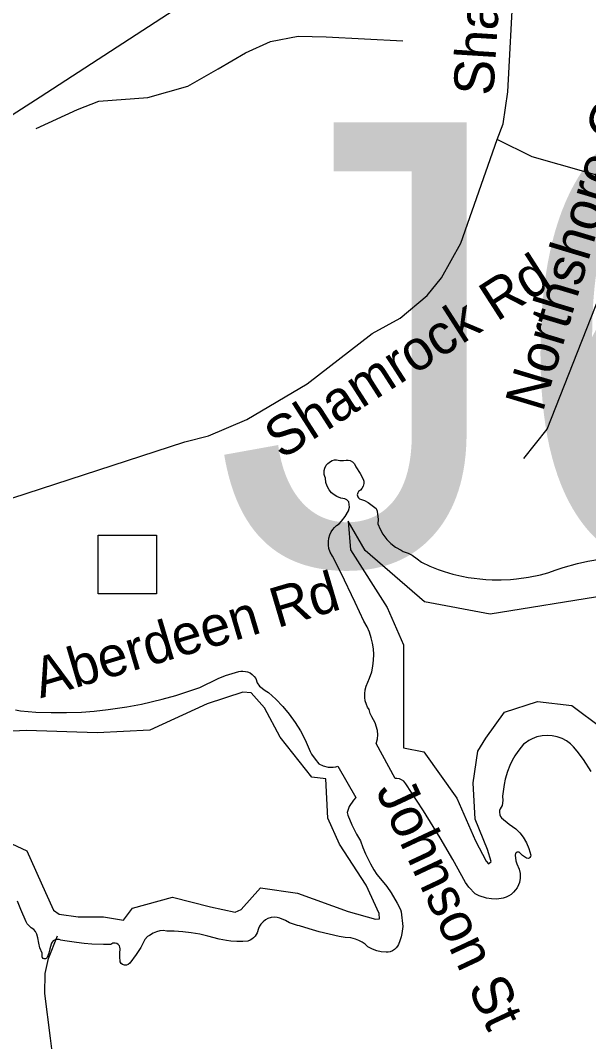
# Model space of a CAD drawing. Extents: x 1662474 to 1856135, y 779280 to 917889.
# Drawn here: x 1700058 to 1701408, y 824148 to 826572 of the extents above; entities that cross this region are included whole.
import ezdxf

# ---------------------------------------------------------------- set-up
doc = ezdxf.new("R2010")
doc.units = 0
for name, color, linetype in [('Exist Hydrographic Buffer Line', 7, 'Continuous'), ('Exist Hydrographic Lake Shore', 7, 'Continuous'), ('Exist Hydrographic Misc Water Feature', 7, 'Continuous'), ('Exist Road Non-System Structure Non-Sys Other Attributed CELL', 7, 'Continuous'), ('Exist Road Non-System Structure Non-Sys Other Number Label', 7, 'Continuous'), ('Exist Road Non-System Type 51', 7, 'Continuous'), ('Exist Road Non-System Type 51 Label', 7, 'Continuous'), ('Exist Utilities Electrical Transmission Line', 7, 'Continuous')]:
    doc.layers.add(name, color=color, linetype=linetype)

msp = doc.modelspace()

# ---------------------------------------------------------------- linework, layer by layer
at = {"layer": 'Exist Hydrographic Buffer Line'}
for points in [[(1702287.7, 825455.1), (1701791.9, 825363), (1701674.9, 825337.4), (1701589.8, 825355.7), (1701584, 825332.5), (1701449.1, 825207.2), (1701174.1, 825162.9), (1701018, 825192.1), (1700877.4, 825313.8), (1700836.8, 825383.4), (1700842.7, 825315.4), (1700929.2, 825178.5), (1700968.7, 825089.7), (1700968.7, 824973.3), (1700968.7, 824845.3)], [(1700783.7, 824771.6), (1700750.3, 824775.7), (1700675.5, 824870.9), (1700638.3, 824939.9), (1700606.1, 824975.6), (1700586.9, 824977.7), (1700502.2, 824949.5), (1700365.9, 824887.1), (1700240.6, 824881.1), (1700072.5, 824886.5), (1699953, 824881.3), (1699871.2, 824866.9), (1699814.3, 824838.5), (1699733, 824789.8), (1699607.7, 824727.1), (1699403.5, 824672), (1699259.5, 824625.7), (1699227.4, 824604.3), (1699179.4, 824508.4), (1699083.1, 824487), (1699013.4, 824548)], [(1700968.7, 824845.3), (1701017, 824836.1), (1701094.8, 824726.2), (1701139.3, 824624.4), (1701164.4, 824576), (1701170.3, 824570.1), (1701176.8, 824575.2), (1701168, 824603.8), (1701138.6, 824676.2), (1701133.5, 824762.6), (1701144.6, 824837.3), (1701164, 824868.6), (1701208.2, 824930.4), (1701286.5, 824955.3), (1701368.3, 824945.5), (1701440, 824891.7)], [(1699990.9, 824638.7), (1700073.6, 824600.8), (1700118.3, 824501.7), (1700137, 824459.6), (1700150.1, 824450.5), (1700195.5, 824444.5), (1700255.6, 824444.5), (1700303.2, 824436.2), (1700324.7, 824464.4), (1700419.9, 824491.1), (1700509.6, 824467.5), (1700568.8, 824455.1), (1700582.6, 824461.6), (1700628.7, 824513.1), (1700716.2, 824500.2), (1700837.3, 824456.4), (1700901.9, 824438.7), (1700911.1, 824439.1), (1700910.5, 824452.1), (1700879.6, 824519.1), (1700816.4, 824616.9), (1700788.3, 824678.1), (1700783.7, 824771.6)]]:
    msp.add_lwpolyline(points, dxfattribs=at)
at = {"layer": 'Exist Hydrographic Lake Shore'}
for points in [[(1700791.2, 825318.4), (1700790, 825326.5), (1700789.8, 825334.9), (1700790.8, 825343.1), (1700793.1, 825350.9), (1700796.9, 825358.2), (1700800.5, 825363.8), (1700804.8, 825368.5), (1700809.4, 825373), (1700815.5, 825377.2), (1700821, 825383.5), (1700829.4, 825394.5), (1700837.8, 825408.1), (1700839.9, 825416.6), (1700838.5, 825429.7), (1700833.9, 825434.4), (1700828.6, 825436.8), (1700819.4, 825438.3), (1700809.6, 825442), (1700803.4, 825445.9), (1700797.4, 825450.9), (1700791.6, 825458), (1700787.1, 825466.4), (1700784.2, 825475.1), (1700783.1, 825485.3), (1700781.6, 825489.2), (1700780.2, 825494.2), (1700779.8, 825498.4), (1700780, 825503.7), (1700781.4, 825508.9), (1700785, 825516.2), (1700788.4, 825520.5), (1700795.2, 825525.4), (1700798.9, 825527.3), (1700804.1, 825528.9), (1700809.1, 825529.4), (1700817.2, 825527.3), (1700825.8, 825527.6), (1700831.8, 825528.6), (1700837, 825528.6), (1700842, 825527.3), (1700847.2, 825524.1), (1700851.6, 825519.2), (1700854.9, 825512.3), (1700865.4, 825496.9), (1700872.4, 825483.5), (1700873.8, 825478.2), (1700873.8, 825472.7), (1700872.4, 825466.4), (1700869.5, 825460.6), (1700866.6, 825456.9), (1700863.5, 825455.4), (1700861.6, 825453.8), (1700859.8, 825450.9), (1700858.5, 825446.2), (1700859.5, 825441.5), (1700861.6, 825438.6), (1700864.2, 825436.2), (1700875.5, 825432.6), (1700884.5, 825428.1), (1700903.1, 825413.6), (1700906, 825407.1), (1700907.9, 825387.1), (1700907.4, 825377.2), (1700912.6, 825364.6), (1700919.6, 825352.8), (1700928.9, 825340.2), (1700938.5, 825330.7), (1700949.2, 825322.1), (1700962.8, 825314.2), (1700967.6, 825311.8), (1700979.5, 825307.4), (1700989.2, 825302.4), (1701001.2, 825294.2), (1701011, 825285.8), (1701030.6, 825276.9), (1701050.9, 825268.8), (1701064.8, 825264.3), (1701085.5, 825258), (1701106.8, 825253), (1701122, 825249.9), (1701164.2, 825244.9), (1701178.8, 825244.1), (1701200.5, 825244.1), (1701222.2, 825244.9), (1701236.8, 825246.2), (1701265.6, 825250.1), (1701294.1, 825256.2), (1701311.5, 825260.9), (1701330.9, 825268.2), (1701348, 825273.5), (1701381.4, 825282.9), (1701406.5, 825288.4), (1701439.1, 825294)], [(1701239.9, 824836.8), (1701232.8, 824826.2), (1701226.5, 824815.2), (1701221, 824803.7), (1701215.1, 824789), (1701209.9, 824770.6), (1701207.6, 824758.3), (1701203.9, 824730.2), (1701204.6, 824720.2), (1701203.1, 824708.4), (1701198.1, 824700.6), (1701196.8, 824696.9), (1701196.2, 824692.9), (1701197.4, 824686.1), (1701198.9, 824682.4), (1701201.2, 824679.3), (1701219.1, 824664.3), (1701235.4, 824653.1), (1701244.9, 824643.6), (1701253, 824633.1), (1701260.6, 824620.2), (1701266.4, 824606.1), (1701270.6, 824590.8), (1701270, 824587.7), (1701268.8, 824585.1), (1701266.6, 824583.5), (1701264.8, 824582.9), (1701260.9, 824583.2), (1701251.1, 824590.1), (1701247.2, 824593.4), (1701245.1, 824596.4), (1701243, 824597.4), (1701240.6, 824597.9), (1701238.2, 824597.4), (1701236.1, 824596.1), (1701234.6, 824594.2), (1701233.9, 824590.8), (1701235.4, 824577.4), (1701237.8, 824569.8), (1701243, 824557.2), (1701245.4, 824547.2), (1701245.6, 824536), (1701243.8, 824526), (1701241.8, 824520), (1701238.2, 824513.1), (1701234.6, 824507.9), (1701229.6, 824502.4), (1701223.9, 824497.4), (1701218.4, 824494), (1701212.5, 824491.1), (1701205.5, 824488.8), (1701190.2, 824486.4), (1701177.6, 824486.6), (1701165.6, 824488.5), (1701147.8, 824493.8), (1701138.8, 824498.7), (1701123.9, 824514.2), (1701116, 824525.5), (1701085.2, 824580.1), (1701055.1, 824631.5), (1701015.5, 824695.8), (1701014.6, 824698.2), (1700974, 824760.1), (1700968.8, 824765.9), (1700964, 824769.3), (1700958.5, 824771.7), (1700952.8, 824772.8), (1700948.5, 824772.8), (1700903.1, 824855.4), (1700904.1, 824857.8), (1700906.5, 824866.7), (1700907.6, 824875.9), (1700906.5, 824886.1), (1700901, 824904.5), (1700893.1, 824918.6), (1700889.5, 824927.1), (1700886.6, 824936.2), (1700882.9, 824942.2), (1700880.2, 824948.3), (1700877.6, 824956.7), (1700876.6, 824964.6), (1700876.4, 824973.2), (1700877.4, 824983.2), (1700879.8, 824991.9), (1700887.9, 825010.5), (1700892.9, 825026), (1700895.5, 825039.4), (1700897.1, 825053.1), (1700897.6, 825066.7), (1700896.9, 825080.3), (1700894.8, 825093.7), (1700891.6, 825106.8), (1700887.4, 825119.9), (1700881.9, 825132.3), (1700874.5, 825145.9), (1700853.8, 825190.3), (1700819.6, 825261.2), (1700800, 825300.2), (1700794.5, 825309.8), (1700791.2, 825318.4)], [(1700046.5, 824935.7), (1700058.8, 824933.1), (1700095, 824930.4), (1700131.2, 824929.1), (1700167.4, 824929.4), (1700203.6, 824930.4), (1700233.6, 824932.3), (1700266.9, 824936), (1700311.5, 824942.6), (1700345.9, 824949.1), (1700395, 824960.6), (1700427.5, 824969.6), (1700475.2, 824985.3), (1700484.2, 824988.8), (1700528, 825010), (1700545.6, 825016.8), (1700576.9, 825026.2), (1700581.6, 825027.3), (1700586.9, 825027.6), (1700593.1, 825026.8), (1700598.1, 825025.5), (1700603.9, 825023.1), (1700609.1, 825019.4), (1700613.6, 825015), (1700617.5, 825010), (1700620.5, 825000), (1700626, 824992.1), (1700640.1, 824981.4), (1700647.8, 824976.7), (1700665.4, 824960.6), (1700681.9, 824943.3), (1700697.1, 824924.9), (1700711, 824905.5), (1700723.6, 824885.3), (1700734.6, 824864.1), (1700742, 824847.8), (1700746.4, 824836.8), (1700750.1, 824830.2), (1700758.5, 824818.1), (1700767.4, 824807.6), (1700777.9, 824802.4), (1700789.5, 824799.8), (1700801.5, 824799.5), (1700807.4, 824800.3), (1700812, 824801.6), (1700855.4, 824727.6)], [(1701414.1, 824788.8), (1701395.8, 824817.9), (1701381, 824837.6), (1701372.4, 824847.5), (1701365, 824854.9), (1701355.4, 824861.7), (1701345.1, 824867.2), (1701333.5, 824871.4), (1701321.8, 824873.8), (1701309.6, 824874.6), (1701297.6, 824873.8), (1701285.5, 824871.1), (1701274.2, 824866.9), (1701266.1, 824862.8), (1701257.5, 824856.7), (1701253.8, 824854.1), (1701247.5, 824846.8), (1701239.9, 824836.8)], [(1700855.4, 824727.6), (1700849.6, 824720.8), (1700839.6, 824706.1), (1700834.9, 824691.9)], [(1700834.9, 824691.9), (1700836.5, 824685.6), (1700845.9, 824662.8), (1700856.9, 824640.7), (1700866.6, 824624.2), (1700871.9, 824608.7), (1700877.9, 824593.8), (1700889.8, 824569.6), (1700897.9, 824555.7), (1700904.8, 824544.9), (1700922, 824524.7), (1700928.9, 824515.8), (1700938.8, 824501.3), (1700953.5, 824476.7), (1700961.4, 824461.4), (1700963, 824455.9), (1700966.4, 824421), (1700964.2, 824404.8), (1700962.8, 824396.6), (1700959.5, 824386.9), (1700956.4, 824378.8), (1700954, 824374.8), (1700951.1, 824370.9), (1700947.2, 824366.9), (1700942.2, 824363.6), (1700937, 824361.2), (1700932.2, 824359.9), (1700927, 824359.9)], [(1700097.4, 824402.9), (1700094, 824409.2), (1700090, 824414.4), (1700084.2, 824417.9), (1700079, 824422.6), (1700074.5, 824427.9), (1700071.6, 824432.6), (1700059, 824461.4), (1700051.1, 824481.1)], [(1700927, 824359.9), (1700915.5, 824361.2), (1700905, 824363.8), (1700894.8, 824367.5), (1700883.8, 824373.2), (1700877.4, 824379), (1700870.2, 824384), (1700862.4, 824388.2), (1700854.2, 824391.4), (1700843.5, 824394), (1700830.1, 824394.8), (1700815.8, 824397.4), (1700791.9, 824402.6), (1700768, 824408.7), (1700744.4, 824415.5), (1700721, 824423.1), (1700716.2, 824423.9), (1700697.4, 824430.2), (1700688.1, 824435.4), (1700674.5, 824441.2), (1700668.2, 824442.6), (1700661.1, 824443.1), (1700654, 824442.3), (1700646.4, 824439.9), (1700640.4, 824436.8), (1700634.6, 824432.3), (1700629.6, 824427.1), (1700626.2, 824421.8), (1700623.6, 824416.1), (1700620.8, 824406.3), (1700618.6, 824402.1), (1700616, 824398.2), (1700611.8, 824394), (1700608.1, 824391.1), (1700603.9, 824388.8), (1700598.4, 824386.6), (1700586.9, 824385.9), (1700572.6, 824385.6), (1700558.5, 824386.4), (1700548, 824387.7), (1700530.4, 824390.8), (1700503.9, 824398.2), (1700484.2, 824402.6), (1700464.2, 824406.3), (1700444.1, 824408.7), (1700423.9, 824410), (1700406.5, 824410.5), (1700397.6, 824411.3), (1700389.5, 824410.8), (1700381.9, 824408.9), (1700373.5, 824405.6), (1700365.1, 824399.8), (1700360.4, 824397.4), (1700353.8, 824390.3), (1700344.6, 824371.2), (1700333.2, 824354.9), (1700318.1, 824334.1), (1700314.1, 824331), (1700310, 824329.7), (1700305.5, 824329.7), (1700301.2, 824331), (1700297.6, 824333.6), (1700295, 824337.1), (1700294.2, 824349.9), (1700294.2, 824358.1), (1700295.2, 824367.8), (1700294.8, 824371.9), (1700293.4, 824375.1), (1700290.5, 824378.5), (1700287.6, 824380.6), (1700283.8, 824381.6), (1700277.9, 824381.4), (1700273, 824378.8), (1700255.9, 824378.5), (1700228.1, 824379.6), (1700209.8, 824380.9), (1700191.4, 824382.9), (1700163.8, 824387.2), (1700154.6, 824388.8), (1700150.1, 824390.3), (1700144.1, 824390.3), (1700140.6, 824389.2), (1700136.5, 824386.9), (1700133.9, 824384.2), (1700131.8, 824381.4), (1700131, 824379.6), (1700128.4, 824367.8), (1700125.5, 824357.8), (1700121.8, 824347.2), (1700119.4, 824344.9), (1700117.6, 824344.1), (1700114.4, 824344.1), (1700112.4, 824344.9), (1700110.5, 824347.6), (1700110, 824348.6), (1700110.2, 824357.8), (1700104.1, 824370.6), (1700101.9, 824381.6), (1700100, 824394.5), (1700097.4, 824402.9)]]:
    msp.add_lwpolyline(points, dxfattribs=at)
at = {"layer": 'Exist Hydrographic Misc Water Feature'}
msp.add_lwpolyline([(1700178.3, 823929.2), (1700161.1, 823978.1), (1700152.4, 824019.2), (1700137.2, 824099.1), (1700129.5, 824155.9), (1700116.2, 824262.1), (1700116.9, 824309.6), (1700125.1, 824345.6), (1700146.4, 824399.3)], dxfattribs=at)
at = {"layer": 'Exist Road Non-System Structure Non-Sys Other Attributed CELL'}
msp.add_lwpolyline([(1700242.7, 825349.9), (1700381.7, 825349.9), (1700381.7, 825210.8), (1700242.7, 825210.8)], close=True, dxfattribs=at)
at = {"layer": 'Exist Road Non-System Type 51'}
msp.add_line((1699929.9, 825403.4), (1700449, 825571.4), dxfattribs=at)
for points in [[(1701191.2, 826289.8), (1701204.9, 826327), (1701216.2, 826402.6), (1701229.4, 826655.4)], [(1700095.5, 826315.8), (1700193.9, 826360.9), (1700244.4, 826380.6), (1700360.9, 826389.5), (1700456.4, 826416.5), (1700528.4, 826457.2), (1700592.9, 826495.5), (1700652.1, 826522.5), (1700718.1, 826535.2), (1700785, 826533), (1700966.9, 826523.9)], [(1700449, 825571.4), (1700504.9, 825586.4), (1700596, 825624.7), (1700739.4, 825709.7), (1700893.9, 825829.1), (1700960.6, 825865.6), (1701024.4, 825918.9), (1701059, 825961.4), (1701104.6, 826043.2), (1701191.2, 826289.8)], [(1701501, 826193.2), (1701466.4, 826193.7), (1701274.2, 826248), (1701191.2, 826289.8)], [(1701254.2, 825532), (1701309.4, 825601.9), (1701475.8, 826023.6), (1701491.5, 826082.4), (1701501, 826193.2)]]:
    msp.add_lwpolyline(points, dxfattribs=at)
at = {"layer": 'Exist Utilities Electrical Transmission Line'}
msp.add_lwpolyline([(1698412.5, 825294.6), (1698803.4, 825554.4), (1700105.2, 826390.5), (1700818.4, 826854.9), (1701078.4, 827026.1), (1701539.9, 827321.1), (1701932.7, 827576.9), (1702347.7, 827840.4), (1702855.5, 828168.9), (1703464, 828560.4), (1704177.3, 829020.8), (1704330.5, 829125.1)], dxfattribs=at)

# ---------------------------------------------------------------- texts
at = {"layer": 'Exist Road Non-System Structure Non-Sys Other Number Label'}
msp.add_text('J61', height=1049.86, dxfattribs=at).set_placement((1700520.5, 825280.3))
at = {"layer": 'Exist Road Non-System Type 51 Label'}
for s, rotation, p in [('Shamrock Rd', 86.4257, (1701181.5, 826392.1)), ('Northshore Ct', 73.28, (1701299.1, 825639.9)), ('Shamrock Rd', 32.6623, (1700678.5, 825528.1)), ('Aberdeen Rd', 16.5132, (1700106.1, 824962.7)), ('Johnson St', 295.1034, (1700901, 824744.2))]:
    msp.add_text(s, height=95, rotation=rotation, dxfattribs=at).set_placement(p)

doc.saveas('drawing.dxf')
